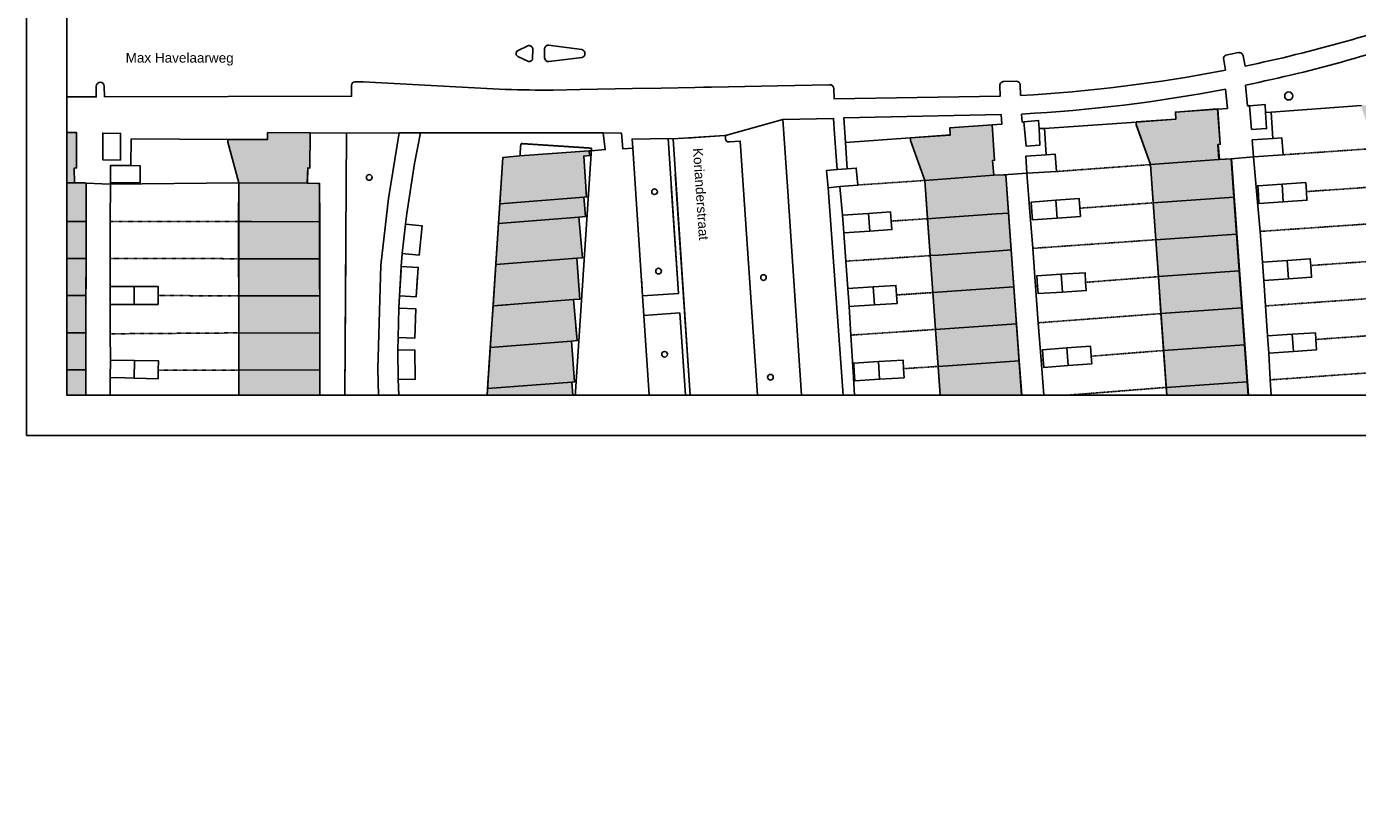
# Model space of a CAD drawing. Header units: millimetres. Extents: x -297000 to 504135, y -166520 to 252050.
# Tile 276 of 416: x -297000 to -131757, y -4640 to 92830. Entities that reach past the tile are written whole.
import ezdxf
from ezdxf.xclip import XClip

# ---------------------------------------------------------------- set-up
doc = ezdxf.new("R2010")
doc.units = ezdxf.units.MM
doc.header["$MEASUREMENT"] = 0
doc.header["$XCLIPFRAME"] = 0
doc.linetypes.add('dSV_DASHDOT', pattern=[2.54, 1.27, -0.635, 0, -0.635])
doc.linetypes.add('dSV_DASHED02', pattern=[0.9525, 0.635, -0.3175])
doc.layers.get('Defpoints').update_dxf_attribs({"color": 6})
for name, color, linetype in [('0-SOLID1', 253, 'Continuous'), ('MB_bebouwing', 7, 'Continuous'), ('MB_begroeid', 8, 'Continuous'), ('MB_boom', 8, 'Continuous'), ('MB_gebr_scheiding_verh', 8, 'Continuous'), ('MB_haag', 8, 'Continuous'), ('MB_inrit', 8, 'Continuous'), ('MB_meubilair', 9, 'Continuous'), ('MB_straatnaam', 8, 'Continuous'), ('MB_talud', 9, 'Continuous'), ('MB_tuinscheiding', 9, 'dSV_DASHDOT'), ('MB_uitbouw_zwevend', 9, 'dSV_DASHED02'), ('MB_verhard', 8, 'Continuous'), ('MB_woningscheiding', 9, 'Continuous')]:
    doc.layers.add(name, color=color, linetype=linetype)
doc.layers.add('000_FRAME_N', color=30, linetype='Continuous', plot=False)
doc.layers.add('070_DRAID_N', color=30, linetype='Continuous', plot=False)
doc.styles.add('DSV_ARIAL', font='ARIAL.TTF')

# ---------------------------------------------------------------- blocks, each defined once
blk = doc.blocks.new('Boom')
at = {"color": 1, "linetype": 'ByBlock', "lineweight": -2}
blk.add_circle((0, 0), 0.35, dxfattribs=at)
blk = doc.blocks.new('Nutskast')
at = {"color": 0, "linetype": 'ByBlock', "lineweight": -2}
blk.add_circle((0, 0), 0.5, dxfattribs=at)
blk = doc.blocks.new('1006_X-00.01')
at = {"layer": '0-SOLID1'}
h = blk.add_hatch(color=252, dxfattribs=at)
h.paths.add_polyline_path([(-112231.17387, 207132.4656), (-114883.50889, 244147.46822), (-116633.60522, 249119.48348), (-116636.94147, 249445.49862), (-111707.99086, 249797.65113), (-111769.81045, 250662.91747), (-106530.56174, 251050.60779), (-106205.73527, 246660.90132), (-106467.61011, 246621.98386), (-106305.53222, 244785.83823), (-104813.34772, 244847.36391), (-102157.91998, 207841.87103)])
h.paths.add_polyline_path([(-140223.42055, 205141.04831), (-142875.75557, 242156.05093), (-144625.8519, 247128.0662), (-144629.18815, 247454.08133), (-139700.23754, 247806.23385), (-139762.05713, 248671.50019), (-134522.80842, 249059.1905), (-134197.98195, 244669.48403), (-134459.85678, 244630.56657), (-134297.7789, 242794.42095), (-132805.5944, 242855.94663), (-130150.16666, 205850.45374)])
h.paths.add_polyline_path([(-168203.69153, 203112.08661), (-170856.02655, 240127.08923), (-172606.12288, 245099.1045), (-172609.45913, 245425.11963), (-167680.50853, 245777.27215), (-167742.32812, 246642.53849), (-162503.07941, 247030.2288), (-162178.25293, 242640.52233), (-162440.12777, 242601.60487), (-162278.04989, 240765.45925), (-160785.86538, 240826.98493), (-158130.43764, 203821.49204)])
h.paths.add_polyline_path([(-196222.58863, 201132.49112), (-198874.92365, 238147.49374), (-200625.01998, 243119.50901), (-200628.35623, 243445.52415), (-195699.40563, 243797.67666), (-195761.22522, 244662.943), (-190521.97651, 245050.63332), (-190197.15003, 240660.92685), (-190459.02487, 240622.00939), (-190296.94699, 238785.86376), (-188804.76248, 238847.38944), (-186149.33474, 201841.89656)])
h.paths.add_polyline_path([(-284062.0298, 237847.77568), (-285401.55054, 242892.36974), (-285409.44818, 243236.69317), (-280487.73142, 243218.66053), (-280485.06909, 244091.93412), (-275198.31919, 244074.99445), (-275212.369, 239690.14933), (-275491.32999, 239695.69605), (-275540.63872, 237822.4609), (-274010.01557, 237786.99031), (-273968.54027, 200601.07389), (-284047.12051, 200618.97282)])
h.paths.add_polyline_path([(-314381.17831, 243245.25418), (-309456.94106, 243228.50494), (-309461.14462, 244104.76479), (-304185.30858, 244095.65024), (-304197.72203, 239702.08916), (-304475.61626, 239691.51565), (-304437.21948, 237859.84027), (-302987.06458, 237830.93082), (-303078.49401, 200656.69054), (-313157.07425, 200674.58946), (-313053.28216, 237844.80921), (-314381.48384, 242898.34078)])
h.paths.add_polyline_path([(-342159.55975, 200737.31787), (-342168.01393, 237905.13441), (-343490.37082, 242937.83719), (-343506.20868, 243286.84602), (-338575.76283, 243285.95406), (-338541.3089, 244151.74498), (-333281.94869, 244146.93707), (-333300.25325, 239780.52918), (-333589.57063, 239771.63065), (-333531.84185, 237894.6976), (-332093.69402, 237864.43528), (-332080.97951, 200719.41894)])
edge = h.paths.add_edge_path()
edge.add_arc((-240464.51251, 194956.85175), 6107.83566, 9.235008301, 88.7032174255, ccw=False)
edge.add_line((-234435.84422, 195937.06353), (-236540.64177, 195366.02215))
edge.add_line((-236540.64177, 195366.02215), (-234014.12736, 160547.62377))
edge.add_line((-234014.12736, 160547.62377), (-244431.68975, 159785.09902))
edge.add_line((-244431.68975, 159785.09902), (-247040.463, 194997.24158))
edge.add_line((-247040.463, 194997.24158), (-254586.45022, 194473.3171))
edge.add_line((-254586.45022, 194473.3171), (-255045.45375, 200223.72547))
edge.add_line((-255045.45375, 200223.72547), (-253961.62168, 200310.23806))
edge.add_line((-253961.62168, 200310.23806), (-251260.46129, 241004.95819))
edge.add_line((-251260.46129, 241004.95819), (-249136.36264, 241185.9054))
edge.add_line((-249136.36264, 241185.9054), (-240547.0206, 241826.88854))
edge.add_line((-240547.0206, 241826.88854), (-240511.40055, 241238.00127))
edge.add_line((-240511.40055, 241238.00127), (-241213.27663, 241171.82755))
edge.add_line((-241213.27663, 241171.82755), (-240855.845, 236108.02427))
edge.add_line((-240855.845, 236108.02427), (-241194.36996, 236085.62223))
edge.add_line((-241194.36996, 236085.62223), (-241015.83045, 233685.74793))
edge.add_line((-241015.83045, 233685.74793), (-241813.73993, 233605.589))
edge.add_line((-241813.73993, 233605.589), (-241354.76254, 228537.15337))
edge.add_line((-241354.76254, 228537.15337), (-242062.74637, 228484.53307))
edge.add_line((-242062.74637, 228484.53307), (-241695.07067, 223403.72806))
edge.add_line((-241695.07067, 223403.72806), (-242508.95322, 223345.58868))
edge.add_line((-242508.95322, 223345.58868), (-242025.2042, 218262.7876))
edge.add_line((-242025.2042, 218262.7876), (-242740.41708, 218204.10587))
edge.add_line((-242740.41708, 218204.10587), (-242354.05433, 213119.32664))
edge.add_line((-242354.05433, 213119.32664), (-242713.39424, 213091.2965))
edge.add_line((-242713.39424, 213091.2965), (-242527.04413, 210702.33108))
edge.add_line((-242527.04413, 210702.33108), (-243248.05548, 210658.15376))
edge.add_line((-243248.05548, 210658.15376), (-242871.70523, 205558.75434))
edge.add_line((-242871.70523, 205558.75434), (-243647.47936, 205478.75751))
edge.add_line((-243647.47936, 205478.75751), (-243313.36115, 200834.74523))
edge.add_line((-243313.36115, 200834.74523), (-240326.28514, 201063.12328))
edge.add_line((-240326.28514, 201063.12328), (-241641.70195, 200962.63914))
blk.add_hatch(color=252, dxfattribs=at).paths.add_polyline_path([(-253961.62168, 200310.23806), (-255045.45375, 200223.72547), (-254586.45022, 194473.3171), (-247040.463, 194997.24158), (-244431.68975, 159785.09902), (-234014.12736, 160547.62377), (-236540.64177, 195366.02215), (-234435.84422, 195937.06353, 0.3613446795), (-240326.28486, 201063.12309), (-243313.36115, 200834.74523), (-243647.47936, 205478.75751), (-242871.70523, 205558.75434), (-243248.05548, 210658.15376), (-242527.04413, 210702.33108), (-242713.39424, 213091.2965), (-242354.05433, 213119.32664), (-242740.41708, 218204.10587), (-242025.2042, 218262.7876), (-242508.95322, 223345.58868), (-241695.07067, 223403.72806), (-242062.74637, 228484.53307), (-241354.76254, 228537.15337), (-241813.73993, 233605.589), (-241015.83045, 233685.74793), (-241194.36996, 236085.62223), (-240855.845, 236108.02427), (-241213.27663, 241171.82755), (-240511.40055, 241238.00127), (-240547.0206, 241826.88854), (-249136.36264, 241185.9054), (-251260.46129, 241004.95819)])
at = {"layer": '070_DRAID_N'}
blk.add_lwpolyline([(-240326.2849, 201063.12309, -0.3613446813), (-234435.84422, 195937.06353), (-234435.84422, 195937.06353), (-234435.84422, 195937.06353), (-236540.64177, 195366.02215), (-234014.12736, 160547.62377), (-244431.68975, 159785.09902), (-247040.463, 194997.24158), (-254586.45022, 194473.3171), (-255045.45375, 200223.72547), (-253961.62168, 200310.23806), (-251260.46129, 241004.95819), (-249136.36264, 241185.9054), (-240547.0206, 241826.88854), (-240511.40055, 241238.00127), (-241213.27663, 241171.82755), (-240855.845, 236108.02427), (-241194.36996, 236085.62223), (-241015.83045, 233685.74793), (-241813.73993, 233605.589), (-241354.76254, 228537.15337), (-242062.74637, 228484.53307), (-241695.07067, 223403.72806), (-242508.95322, 223345.58868), (-242025.2042, 218262.7876), (-242740.41708, 218204.10587), (-242354.05433, 213119.32664), (-242713.39424, 213091.2965), (-242527.04413, 210702.33108), (-243248.05548, 210658.15376), (-242871.70523, 205558.75434), (-243647.47936, 205478.75751), (-243313.36115, 200834.74523), (-240326.28514, 201063.12328), (-241641.70195, 200962.63914)], format="xyb", dxfattribs=at)
at = {"layer": 'Defpoints'}
for points in [[(-168203.69153, 203112.08661), (-170856.02655, 240127.08923), (-172606.12288, 245099.1045), (-172609.45913, 245425.11963), (-167680.50853, 245777.27215), (-167742.32812, 246642.53849), (-162503.07941, 247030.2288), (-162178.25293, 242640.52233), (-162440.12777, 242601.60487), (-162278.04989, 240765.45925), (-160785.86538, 240826.98493), (-158130.43764, 203821.49204), (-168203.69153, 203112.08661)], [(-196222.58863, 201132.49112), (-198874.92365, 238147.49374), (-200625.01998, 243119.50901), (-200628.35623, 243445.52415), (-195699.40563, 243797.67666), (-195761.22522, 244662.943), (-190521.97651, 245050.63332), (-190197.15003, 240660.92685), (-190459.02487, 240622.00939), (-190296.94699, 238785.86376), (-188804.76248, 238847.38944), (-186149.33474, 201841.89656), (-196222.58863, 201132.49112)], [(-314381.17831, 243245.25418), (-309456.94106, 243228.50494), (-309461.14462, 244104.76479), (-304185.30858, 244095.65024), (-304197.72203, 239702.08916), (-304475.61626, 239691.51565), (-304437.21948, 237859.84027), (-302987.06458, 237830.93082), (-303078.49401, 200656.69054), (-313157.07425, 200674.58946), (-313053.28216, 237844.80921), (-314381.48384, 242898.34078), (-314381.17831, 243245.25418)], [(-284062.0298, 237847.77568), (-285401.55054, 242892.36974), (-285409.44818, 243236.69317), (-280487.73142, 243218.66053), (-280485.06909, 244091.93412), (-275198.31919, 244074.99445), (-275212.369, 239690.14933), (-275491.32999, 239695.69605), (-275540.63872, 237822.4609), (-274010.01557, 237786.99031), (-273968.54027, 200601.07389), (-284047.12051, 200618.97282), (-284062.0298, 237847.77568)]]:
    blk.add_lwpolyline(points, dxfattribs=at)
blk.add_lwpolyline([(-240326.2849, 201063.12309, -0.3613446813), (-234435.84422, 195937.06353), (-234435.84422, 195937.06353), (-234435.84422, 195937.06353), (-236540.64177, 195366.02215), (-234014.12736, 160547.62377), (-244431.68975, 159785.09902), (-247040.463, 194997.24158), (-254586.45022, 194473.3171), (-255045.45375, 200223.72547), (-253961.62168, 200310.23806), (-251260.46129, 241004.95819), (-249136.36264, 241185.9054), (-240547.0206, 241826.88854), (-240511.40055, 241238.00127), (-241213.27663, 241171.82755), (-240855.845, 236108.02427), (-241194.36996, 236085.62223), (-241015.83045, 233685.74793), (-241813.73993, 233605.589), (-241354.76254, 228537.15337), (-242062.74637, 228484.53307), (-241695.07067, 223403.72806), (-242508.95322, 223345.58868), (-242025.2042, 218262.7876), (-242740.41708, 218204.10587), (-242354.05433, 213119.32664), (-242713.39424, 213091.2965), (-242527.04413, 210702.33108), (-243248.05548, 210658.15376), (-242871.70523, 205558.75434), (-243647.47936, 205478.75751), (-243313.36115, 200834.74523), (-240326.28512, 201063.12307)], format="xyb", dxfattribs=at)
at = {"layer": 'MB_bebouwing', "flags": 128}
for points in [[(-162496.51685, 247019.64474), (-167742.32812, 246642.53849), (-167706.05441, 245748.48803), (-172635.85482, 245402.15732)], [(-162347.36339, 240730.16565), (-162477.66396, 242631.68866), (-162187.14412, 242645.517), (-162496.51685, 247019.64474)], [(-200628.35623, 243445.52415), (-195698.15393, 243780.15707), (-195761.22522, 244662.943), (-190521.09663, 245038.7427)], [(-190297.89796, 238786.17304), (-190459.02487, 240622.00939), (-190197.15003, 240660.92685), (-190521.09663, 245038.7427)], [(-172635.85482, 245402.15732), (-172623.3181, 245072.09849), (-170851.84391, 240117.31654)], [(-314381.17831, 243245.25418), (-309456.94106, 243228.50494), (-309461.14462, 244104.76479), (-304185.30858, 244095.65024), (-304197.72203, 239702.08916), (-304475.61626, 239691.51565), (-304437.21948, 237859.84027)], [(-285409.44818, 243236.69317), (-280487.73142, 243218.66053), (-280472.93866, 244091.89714), (-275198.31655, 244075.8165)], [(-285409.44818, 243236.69317), (-285401.55054, 242892.36974), (-284062.0298, 237847.77568)], [(-275198.31655, 244075.8165), (-275212.369, 239690.14933), (-275491.32999, 239695.69605), (-275506.69871, 237821.5675)], [(-200628.35623, 243445.52415), (-200625.01998, 243119.50901), (-198874.92365, 238147.49374)], [(-158056.01667, 241072.76941), (-158206.2466, 243191.08454), (-155643.41516, 243356.58682)], [(-155643.41516, 243356.58682), (-154524.15278, 243428.9796), (-154386.09202, 241331.44695)], [(-251641.85403, 235263.42594), (-251260.46129, 241004.95819), (-249136.36264, 241185.9054), (-240547.0206, 241826.88854)], [(-241194.36996, 236085.62223), (-240855.845, 236108.02427), (-241213.27663, 241171.82755), (-240511.40055, 241238.00127), (-240547.0206, 241826.88854)], [(-186187.71733, 239037.32271), (-186331.22097, 241143.98636), (-183808.3999, 241331.96464)], [(-183808.3999, 241331.96464), (-182662.79636, 241391.58464), (-182522.88819, 239257.69835)], [(-158056.01667, 241072.76941), (-154386.09202, 241331.44695)], [(-304196.61029, 240095.57389), (-304197.72203, 239702.08916), (-304475.61626, 239691.51565), (-304437.21948, 237859.84027)], [(-299971.68546, 237865.03066), (-299993.35541, 240003.5777), (-297469.64761, 239984.1115)], [(-297469.64761, 239984.1115), (-296307.36805, 239968.90563), (-296310.18362, 237848.83722), (-299971.68546, 237865.03066)], [(-208525.06822, 239599.18305), (-207385.02336, 239683.74501), (-207193.80071, 237581.5419)], [(-170851.84391, 240117.31654), (-170513.49002, 235369.92603)], [(-162347.36339, 240730.16565), (-160816.62897, 240839.09285)], [(-160816.62897, 240839.09285), (-160481.3678, 236082.1926)], [(-299971.68546, 237865.03066), (-299980.3934, 238724.39259)], [(-210868.21055, 237244.40493), (-211059.09255, 239386.4563), (-209768.37552, 239494.57446)], [(-209768.37552, 239494.57446), (-208525.06822, 239599.18305)], [(-198874.92365, 238147.49374), (-198536.56976, 233400.10324)], [(-190296.94699, 238785.86376), (-189077.85552, 238828.94519)], [(-189077.85552, 238828.94519), (-188804.76248, 238847.38944), (-188466.40859, 234099.99893)], [(-186187.71733, 239037.32271), (-182522.88819, 239257.69835)], [(-304437.21948, 237859.84027), (-303173.96639, 237831.77572), (-302987.06458, 237830.93082)], [(-302987.06458, 237830.93082), (-303002.73734, 233061.97346)], [(-297301.64933, 237853.2221), (-299971.68546, 237865.03066)], [(-284062.0298, 237847.77568), (-284068.31684, 233049.47708)], [(-275506.69871, 237821.5675), (-274219.05273, 237787.6731), (-274010.01557, 237786.99031), (-274003.57614, 233021.35724)], [(-210868.21055, 237244.40493), (-209414.81427, 237377.43218)], [(-209414.81427, 237377.43218), (-207193.80071, 237581.5419)], [(-154500.16628, 237692.31353), (-157519.09604, 237495.32602), (-157445.28092, 236354.56998)], [(-157445.28092, 236354.56998), (-157376.3977, 235282.71733), (-154354.66133, 235485.10141)], [(-154500.16628, 237692.31353), (-151567.21111, 237883.61163), (-151492.60711, 236764.68167)], [(-151492.60711, 236764.68167), (-151421.42005, 235680.51268), (-154354.66133, 235485.10141)], [(-251641.85403, 235263.42594), (-251804.53029, 232819.94207)], [(-241813.73993, 233605.589), (-241015.83045, 233685.74793), (-241194.36996, 236085.62223)], [(-185570.21718, 234259.08794), (-185655.59788, 235467.75006), (-182586.23514, 235687.24345)], [(-182586.23514, 235687.24345), (-179691.34207, 235894.07462), (-179607.64668, 234699.63078)], [(-179607.64668, 234699.63078), (-179536.04128, 233687.88296), (-182422.39874, 233481.43053)], [(-170513.49002, 235369.92603), (-170185.80377, 230783.73788)], [(-160481.3678, 236082.1926), (-160153.68155, 231496.00445)], [(-303002.73734, 233061.97346), (-303010.05827, 228448.03301)], [(-284067.66191, 233549.31731), (-284068.31684, 233049.47708)], [(-284068.31684, 233049.47708), (-284067.36512, 228428.64002)], [(-274003.57614, 233021.35724), (-274001.38733, 228404.32408)], [(-242062.74637, 228484.53307), (-241354.76254, 228537.15337), (-241813.73993, 233605.589)], [(-209089.39676, 233835.12326), (-205840.45388, 234060.3591)], [(-209089.39676, 233835.12326), (-209014.52159, 232765.52815), (-208934.09596, 231628.9316)], [(-205840.45388, 234060.3591), (-203118.72393, 234248.84536), (-203035.35275, 233098.67222)], [(-203035.35275, 233098.67222), (-202960.33041, 232052.16343), (-205703.84013, 231858.14165)], [(-198536.56976, 233400.10324), (-198208.88351, 228813.91509)], [(-188466.40859, 234099.99893), (-188138.72234, 229513.81079)], [(-185570.21718, 234259.08794), (-185500.29709, 233261.5584), (-182422.39874, 233481.43053)], [(-263360.04135, 232722.98309), (-261271.58964, 232503.31415), (-261655.35495, 228856.19719), (-263743.80666, 229075.86613)], [(-263360.04135, 232722.98309), (-263743.80666, 229075.86613)], [(-251804.53029, 232819.94207), (-252144.24303, 227691.5809)], [(-208934.09596, 231628.9316), (-205703.84013, 231858.14165)], [(-160153.68155, 231496.00445), (-159825.9953, 226909.81631)], [(-274002.27459, 230275.89205), (-274001.38733, 228404.32408)], [(-170185.80377, 230783.73788), (-169867.62726, 226200.64245)], [(-303010.05827, 228448.03301), (-303023.79622, 223846.69503)], [(-284067.36512, 228428.64002), (-284065.17631, 223811.60686)], [(-274001.38733, 228404.32408), (-273996.10581, 223796.80066)], [(-242508.95322, 223345.58868), (-241695.07067, 223403.72806), (-242062.74637, 228484.53307)], [(-198208.88351, 228813.91509), (-197881.19726, 224227.72694)], [(-188138.72234, 229513.81079), (-187801.52636, 224924.52992)], [(-156934.16133, 228009.35999), (-153858.714, 228218.46214)], [(-153858.714, 228218.46214), (-150998.20315, 228413.34078), (-150940.92212, 227587.11872)], [(-263873.15028, 227478.55832), (-261777.0975, 227343.69636), (-262013.21388, 223701.13928), (-264108.00641, 223836.64294)], [(-263873.15028, 227478.55832), (-264108.00641, 223836.64294)], [(-263904.53058, 226991.94388), (-264108.00641, 223836.64294)], [(-252144.24303, 227691.5809), (-252484.57432, 222561.31779)], [(-181915.55443, 226497.27004), (-184943.39854, 226308.43939), (-184866.35324, 225028.8793)], [(-181915.55443, 226497.27004), (-178975.58685, 226681.02982), (-178897.64362, 225494.766)], [(-159825.9953, 226909.81631), (-159498.30905, 222323.62816)], [(-156934.16133, 228009.35999), (-156775.07308, 225717.81228)], [(-150940.92212, 227587.11872), (-150839.11489, 226121.79306), (-153699.62574, 225926.91443)], [(-300034.00375, 224956.44319), (-300039.90531, 222739.58389)], [(-300034.00375, 224956.44319), (-297048.75474, 224959.33122)], [(-297048.75474, 224959.33122), (-294069.83011, 224962.17294), (-294068.04918, 223855.35912)], [(-261843.35045, 226321.61507), (-262013.21388, 223701.13928), (-264108.00641, 223836.64294)], [(-208434.48742, 224725.99082), (-205264.46041, 224931.67455)], [(-205264.46041, 224931.67455), (-202450.98055, 225114.50801), (-202372.68173, 223922.87078)], [(-187801.52636, 224924.52992), (-187473.8401, 220338.34177)], [(-184866.35324, 225028.8793), (-184810.20994, 224098.92342), (-181750.14851, 224293.04979)], [(-178897.64362, 225494.766), (-178829.79579, 224477.93088), (-181750.14851, 224293.04979)], [(-169867.62726, 226200.64245), (-169539.94101, 221614.4543)], [(-156775.07308, 225717.81228), (-153699.62574, 225926.91443)], [(-303023.79622, 223846.69503), (-303031.11714, 219232.75459)], [(-294068.04918, 223855.35912), (-294066.22194, 222742.22092), (-297054.0146, 222741.21168)], [(-284065.17631, 223811.60686), (-284056.80206, 219213.59318)], [(-273996.10581, 223796.80066), (-273990.82428, 219189.27723)], [(-252438.03569, 223262.85599), (-252484.57432, 222561.31779)], [(-242740.41708, 218204.10587), (-242025.2042, 218262.7876), (-242508.95322, 223345.58868)], [(-208434.48742, 224725.99082), (-208278.95504, 222488.17723)], [(-202372.68173, 223922.87078), (-202304.95791, 222879.78714), (-205130.75412, 222694.64982)], [(-197881.19726, 224227.72694), (-197553.51101, 219641.53879)], [(-300039.90531, 222739.58389), (-297054.0146, 222741.21168)], [(-264175.88412, 222266.66536), (-262076.6064, 222209.62113), (-262176.10678, 218566.79961), (-264275.3845, 218623.84383)], [(-264175.88412, 222266.66536), (-264275.3845, 218623.84383)], [(-252484.57432, 222561.31779), (-252826.33617, 217410.48884)], [(-208278.95504, 222488.17723), (-205130.75412, 222694.64982)], [(-169539.94101, 221614.4543), (-169212.25476, 217028.26616)], [(-159498.30905, 222323.62816), (-159180.13253, 217740.53273)], [(-242740.41708, 218204.10587), (-242025.2042, 218262.7876), (-242183.68648, 219927.9773)], [(-187473.8401, 220338.34177), (-187143.06113, 215761.66336)], [(-303031.11714, 219232.75459), (-303041.76237, 214640.92633)], [(-284056.80206, 219213.59318), (-284051.52054, 214606.06975)], [(-273990.82428, 219189.27723), (-273985.54275, 214581.75381)], [(-242714.80727, 213109.41126), (-242354.05433, 213119.32664), (-242740.41708, 218204.10587)], [(-197553.51101, 219641.53879), (-197216.31502, 215052.25793)], [(-156310.41076, 218836.75212), (-153234.96343, 219045.85427)], [(-156310.41076, 218836.75212), (-156161.99014, 216706.40677)], [(-153234.96343, 219045.85427), (-150374.45258, 219240.7329), (-150319.5994, 218400.57867)], [(-150319.5994, 218400.57867), (-150235.5417, 217113.48027), (-153086.87524, 216917.72014)], [(-264297.15903, 217063.0585), (-262197.57876, 217094.2464), (-262144.34291, 213452.22719), (-264243.61391, 213421.99026)], [(-264297.15903, 217063.0585), (-264243.61391, 213421.99026)], [(-252826.33617, 217410.48884), (-253166.4045, 212287.50109)], [(-181241.74962, 217355.70365), (-184272.09929, 217120.36792), (-184174.55763, 215848.86384)], [(-181241.74962, 217355.70365), (-178295.4726, 217584.73142), (-178198.92823, 216319.861)], [(-169212.25476, 217028.26616), (-168894.07824, 212445.17073)], [(-159180.13253, 217740.53273), (-158852.44628, 213154.34458)], [(-156161.99014, 216706.40677), (-153086.87524, 216917.72014)], [(-299998.69894, 215817.47424), (-300030.26858, 213651.02476)], [(-299998.69894, 215817.47424), (-297013.17204, 215782.41595)], [(-297013.17204, 215782.41595), (-294027.64513, 215747.35767), (-294042.23245, 214586.98006)], [(-204633.31197, 215655.7116), (-207699.48114, 215475.13866), (-207631.27101, 214365.64897)], [(-204633.31197, 215655.7116), (-201567.14279, 215836.28454), (-201501.77736, 214769.78215)], [(-197216.31502, 215052.25793), (-196888.62877, 210466.06978)], [(-187143.06113, 215761.66336), (-186815.37488, 211175.47522)], [(-184174.55763, 215848.86384), (-184104.19603, 214920.59327), (-181082.38197, 215155.55025)], [(-178198.92823, 216319.861), (-178127.56935, 215384.95677), (-181082.38197, 215155.55025)], [(-303041.76237, 214640.92633), (-303058.59304, 210030.07861)], [(-300030.26858, 213651.02476), (-299360.02264, 213674.90742), (-297044.38608, 213610.59306)], [(-294042.23245, 214586.98006), (-294055.65888, 213527.17407), (-297044.38608, 213610.59306)], [(-284051.52054, 214606.06975), (-284055.74875, 210001.63905)], [(-273985.54275, 214581.75381), (-273980.26123, 209974.23039)], [(-207631.27101, 214365.64897), (-207563.19982, 213275.13243), (-204497.03064, 213455.70537)], [(-201501.77736, 214769.78215), (-201431.81244, 213636.58759), (-204497.03064, 213455.70537)], [(-253166.4045, 212287.50109), (-253327.34092, 209865.53402)], [(-243248.05548, 210658.15376), (-242527.04413, 210702.33108), (-242714.80727, 213109.41126)], [(-168894.07824, 212445.17073), (-168566.39199, 207858.98258)], [(-158852.44628, 213154.34458), (-158524.76003, 208568.15644)]]:
    blk.add_lwpolyline(points, dxfattribs=at)
at = {"layer": 'MB_begroeid'}
for points in [[(-159030.557, 249997.72522), (-158790.99456, 247426.58154), (-158537.28479, 247414.52516)], [(-161521.82188, 249473.50267), (-161297.62741, 247100.8428), (-162496.51685, 247019.64474)], [(-186552.68727, 245432.74162), (-186772.19336, 245394.76692), (-186856.97345, 246391.87139)]]:
    blk.add_lwpolyline(points, dxfattribs=at)
at = {"layer": 'MB_begroeid', "flags": 128}
for points in [[(-208724.83619, 242868.23533), (-208904.76743, 245933.14426), (-189376.22893, 246321.5591), (-189320.06545, 245129.75976), (-190521.09663, 245038.7427)], [(-162496.51685, 247019.64474), (-167742.32812, 246642.53849), (-167706.05441, 245748.48803), (-172635.85482, 245402.15732)], [(-156571.56247, 246594.3735), (-156436.12156, 244595.48737), (-158293.20355, 244485.43514), (-158537.28479, 247414.52516)], [(-156571.56247, 246594.3735), (-155868.55015, 246634.94041)], [(-155868.55015, 246634.94041), (-144628.76309, 247439.22134)], [(-216496.72261, 245727.01679), (-210190.93801, 245851.93947), (-210063.66069, 243931.42015), (-209877.4947, 241137.88758), (-209768.37552, 239494.57446)], [(-216496.72261, 245727.01679), (-215918.33863, 237394.63262), (-213419.43234, 199998.39041), (-208230.63318, 200387.72859), (-210868.21055, 237244.40493)], [(-200628.35623, 243445.52415), (-195698.15393, 243780.15707), (-195761.22522, 244662.943), (-190521.09663, 245038.7427)], [(-184661.76766, 244592.75173), (-184573.7447, 242548.29656), (-186282.72953, 242424.78204), (-186552.68727, 245432.74162)], [(-184661.76766, 244592.75173), (-184019.13133, 244586.70599)], [(-184019.13133, 244586.70599), (-172635.85482, 245402.15732)], [(-298737.78705, 240679.39874), (-300938.09284, 240713.56656), (-300949.09515, 244029.53926), (-298728.22353, 243993.94088), (-298737.78705, 240679.39874)], [(-264124.31042, 244069.63479), (-265455.09236, 235916.48936), (-266421.51243, 227625.91964), (-266766.78086, 214749.41353), (-266656.91315, 209635.72933), (-265339.09449, 196586.40448), (-270960.20493, 196587.93067), (-270658.11205, 244032.53711)], [(-270658.11205, 244032.53711), (-264124.31042, 244069.63479)], [(-230739.2811, 243339.80322), (-235216.76093, 243281.71389), (-235140.18551, 242152.67882)], [(-233905.42577, 223820.01921), (-229446.80032, 224120.83989), (-230739.2811, 243339.80322)], [(-208724.83619, 242868.23533), (-200628.35623, 243445.52415)], [(-235140.18551, 242152.67882), (-233905.42577, 223820.01921)], [(-210868.21055, 237244.40493), (-211059.09255, 239386.4563), (-209768.37552, 239494.57446)], [(-233905.42577, 223820.01921), (-229446.80032, 224120.83989), (-230342.76913, 237443.73951)], [(-266400.78129, 227803.76462), (-266421.51243, 227625.91964), (-266766.78086, 214749.41353), (-266656.91315, 209635.72933), (-265339.09449, 196586.40448), (-270960.20493, 196587.93067), (-270752.43398, 229218.99181)], [(-234054.34762, 226031.08389), (-233905.42577, 223820.01921)], [(-232441.32748, 201332.74616), (-227910.65962, 201641.68411), (-229287.64408, 221690.46496), (-233759.53685, 221387.6497)], [(-233759.53685, 221387.6497), (-232441.32748, 201332.74616)]]:
    blk.add_lwpolyline(points, dxfattribs=at)
at = {"layer": 'MB_begroeid'}
for centre, radius, start, end in [((-194855.74613, 425710.6124), 179327.80849, 281.5237941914, 289.8779420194), ((-197616.38258, 440533.99472), 194440.03943, 273.1721026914, 280.6980617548)]:
    blk.add_arc(centre, radius, start, end, dxfattribs=at)
at = {"layer": 'MB_gebr_scheiding_verh'}
for points in [[(-248074.34917, 254905.05411), (-249461.08242, 254262.426)], [(-241442.40974, 254409.69619), (-245608.07031, 254954.73931)], [(-249421.04142, 253544.86296), (-248072.36206, 252906.45559)], [(-247566.19829, 253269.72304), (-247542.81241, 254437.75476)], [(-246075.36966, 254423.20255), (-246071.06002, 253359.73162)], [(-245567.81268, 252912.14798), (-241422.39671, 253404.21149)], [(-161545.73144, 251831.50125), (-161778.51007, 253346.78179)], [(-161499.57597, 253690.35969), (-159935.03679, 254019.63488)], [(-159335.91815, 253608.17181), (-159067.11533, 252355.63117)], [(-312331.27352, 249930.00514), (-312369.29753, 248558.52631), (-301746.72748, 248531.9618), (-301740.52711, 249844.38762)], [(-300750.73758, 249848.4739), (-300741.24279, 248551.97482), (-270041.37762, 248599.71027), (-270061.77313, 249959.69299)], [(-269632.84665, 250376.47121), (-268596.64468, 250390.7007), (-257112.78982, 249779.08195), (-250918.15112, 249449.07542)], [(-245014.74044, 249374.66864), (-241671.6295, 249436.78373), (-235154.88265, 249557.24288)], [(-217150.97755, 249910.45826), (-210682.06549, 250042.26784)], [(-210159.92268, 249562.25025), (-210130.83618, 248267.79207), (-189507.30567, 248631.33742), (-189544.75745, 249945.34099)], [(-189042.0405, 250433.81275), (-187536.18677, 250485.63522)], [(-187009.89942, 250044.2288), (-186971.62068, 248703.66745)], [(-230133.69464, 243297.43522), (-230131.53796, 243262.03255), (-224583.28345, 160109.44678)], [(-223630.67528, 243737.82492), (-223621.50245, 243348.92151)], [(-223133.5551, 242960.99448), (-221791.10674, 243043.87635), (-219023.35056, 202445.4974), (-220311.46941, 202371.23554)], [(-229845.3697, 238973.18267), (-224583.28345, 160109.44678)]]:
    blk.add_lwpolyline(points, dxfattribs=at)
at = {"layer": 'MB_gebr_scheiding_verh', "flags": 128}
for points in [[(-223630.67528, 243737.82492), (-216496.72261, 245727.01679)], [(-275198.31655, 244075.8165), (-270658.11205, 244032.53711)], [(-264124.31042, 244069.63479), (-261490.08797, 244073.11448)], [(-238812.87643, 244042.17384), (-236543.75989, 244025.58671), (-236352.27279, 242059.9996), (-235140.18551, 242152.67882)], [(-230739.2811, 243339.80322), (-230133.69464, 243297.43522)], [(-160816.62897, 240839.09285), (-158056.01667, 241072.76941)], [(-189077.85552, 238828.94519), (-186187.71733, 239037.32271)], [(-302987.06458, 237830.93082), (-300060.87828, 237694.24237), (-299973.88324, 237690.13592)], [(-233905.42577, 223820.01921), (-233759.53685, 221387.6497)]]:
    blk.add_lwpolyline(points, dxfattribs=at)
at = {"layer": 'MB_gebr_scheiding_verh'}
for centre, radius, start, end in [((-195715.13013, 428608.19572), 180022.34166, 281.7460827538, 289.9024731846), ((-248025.08805, 254425.13496), 482.44072, 1.4989286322, 95.8605787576), ((-245593.62072, 254470.85502), 484.09999, 91.7104395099, 185.6490678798), ((-249177.73646, 253918.3384), 445.73671, 129.4704456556, 236.9172950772), ((-248004.35467, 253345.96544), 444.74027, 261.2041163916, 350.1289531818), ((-245585.58969, 253398.86878), 487.04534, 184.6090468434, 272.0917436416), ((-241593.44452, 253903.74849), 528.01001, 288.9018538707, 73.3786594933), ((-161390.35619, 253316.67406), 389.3198, 106.2924368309, 175.5646486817), ((-159838.27143, 253518.62134), 510.27257, 10.1074855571, 100.9314639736), ((-197873.36057, 442229.30309), 193832.45234, 273.2241941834, 280.8021213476), ((-301246.00645, 249840.49068), 494.53601, 89.8216393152, 179.5485047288), ((-301247.42926, 249838.23595), 496.79718, 1.1808293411, 89.658356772), ((-269621.70047, 249935.89661), 440.71557, 91.4492286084, 176.9048159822), ((-210682.56424, 249517.7341), 524.53397, 4.8684341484, 89.9455203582), ((-189060.00765, 249949.37922), 484.76661, 87.8759303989, 180.4772941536), ((-187517.44276, 249973.53514), 512.443, 7.9294817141, 92.096219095), ((-246058.95669, 400751.46206), 151380.39495, 268.1605335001, 270.3952272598), ((-223236.6317, 243332.18296), 385.23457, 177.509698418, 285.5196234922)]:
    blk.add_arc(centre, radius, start, end, dxfattribs=at)
at = {"layer": 'MB_haag', "flags": 128}
for points in [[(-284062.0298, 237847.77568), (-300060.87828, 237694.24237)], [(-296905.90333, 237724.51916), (-300060.87828, 237694.24237)]]:
    blk.add_lwpolyline(points, dxfattribs=at)
at = {"layer": 'MB_inrit', "flags": 128}
for points in [[(-235154.88265, 249557.24288), (-231588.25331, 249627.63585)], [(-231588.25331, 249627.63585), (-223234.17155, 249790.96053)], [(-226347.04685, 249730.10293), (-223234.17155, 249790.96053)], [(-223234.17155, 249790.96053), (-217150.97755, 249910.45826)], [(-230133.69464, 243297.43522), (-223731.81913, 243730.75947)], [(-228400.90982, 243414.72236), (-223731.81913, 243730.75947)], [(-223731.81913, 243730.75947), (-223630.67528, 243737.82492)]]:
    blk.add_lwpolyline(points, dxfattribs=at)
at = {"layer": 'MB_talud', "flags": 128}
for points in [[(-158537.28479, 247414.52516), (-156624.91411, 247574.94762), (-156571.56247, 246594.3735)], [(-186552.68727, 245432.74162), (-184732.4684, 245610.51468), (-184661.76766, 244592.75173)]]:
    blk.add_lwpolyline(points, dxfattribs=at)
at = {"layer": 'MB_tuinscheiding', "flags": 128}
for points in [[(-154386.09202, 241331.44695), (-142822.81031, 242137.78073)], [(-182522.88819, 239257.69835), (-170851.84391, 240117.31654)], [(-207193.80071, 237581.5419), (-198874.92365, 238147.49374)], [(-157637.77278, 236341.45955), (-157445.28092, 236354.56998)], [(-151492.60711, 236764.68167), (-142497.05888, 237383.9732)], [(-179607.64668, 234699.63078), (-170513.49002, 235369.92603)], [(-300021.53202, 233055.66102), (-284068.31684, 233049.47708)], [(-203035.35275, 233098.67222), (-198536.56976, 233400.10324)], [(-185811.37902, 234241.82624), (-185570.21718, 234259.08794)], [(-157238.43779, 231817.14594), (-142182.79383, 232859.98531)], [(-185456.31474, 229717.18842), (-170185.80377, 230783.73788)], [(-300028.08724, 228466.70885), (-284067.36512, 228428.64002)], [(-208679.73852, 228117.09343), (-198208.88351, 228813.91509)], [(-150940.92212, 227587.11872), (-141860.70585, 228217.78234)], [(-185107.18265, 225009.40638), (-184866.35324, 225028.8793)], [(-178897.64362, 225494.766), (-169867.62726, 226200.64245)], [(-294068.04918, 223855.35912), (-284065.17631, 223811.60686)], [(-202372.68173, 223922.87078), (-197881.19726, 224227.72694)], [(-156562.25294, 222566.49548), (-141545.62206, 223625.17718)], [(-184770.97574, 220468.81865), (-169539.94101, 221614.4543)], [(-300018.64698, 219102.70651), (-284056.80206, 219213.59318)], [(-208053.70725, 218935.33141), (-197553.51101, 219641.53879)], [(-150319.5994, 218400.57867), (-141227.44554, 219042.08175)], [(-178198.92823, 216319.861), (-169212.25476, 217028.26616)], [(-201501.77736, 214769.78215), (-197216.31502, 215052.25793)], [(-184427.08484, 215828.98901), (-184174.55763, 215848.86384)], [(-294042.23245, 214586.98006), (-284051.52054, 214606.06975)], [(-207764.34606, 214357.40097), (-207631.27101, 214365.64897)], [(-155964.96752, 213380.41187), (-140909.26903, 214458.98632)], [(-184086.74981, 211242.8935), (-168894.07824, 212445.17073)]]:
    blk.add_lwpolyline(points, dxfattribs=at)
at = {"layer": 'MB_uitbouw_zwevend', "flags": 128}
for points in [[(-240274.09788, 241825.40866), (-240252.49218, 242156.98248), (-249030.66262, 242729.91236), (-249136.36264, 241185.9054)], [(-242968.22569, 200861.30675), (-240274.09788, 241825.40866)], [(-242968.22569, 200861.30675), (-241724.07901, 219778.50559)]]:
    blk.add_lwpolyline(points, dxfattribs=at)
at = {"layer": 'MB_verhard'}
for points in [[(-159030.557, 249997.72522), (-158790.99456, 247426.58154), (-158537.28479, 247414.52516)], [(-161521.82188, 249473.50267), (-161297.62741, 247100.8428), (-162496.51685, 247019.64474)], [(-186552.68727, 245432.74162), (-186772.19336, 245394.76692), (-186856.97345, 246391.87139)]]:
    blk.add_lwpolyline(points, dxfattribs=at)
at = {"layer": 'MB_verhard', "flags": 128}
for points in [[(-208724.83619, 242868.23533), (-208904.76743, 245933.14426), (-189376.22893, 246321.5591), (-189320.06545, 245129.75976), (-190521.09663, 245038.7427)], [(-162347.36339, 240730.16565), (-162477.66396, 242631.68866), (-162187.14412, 242645.517), (-162496.51685, 247019.64474)], [(-156571.56247, 246594.3735), (-156436.12156, 244595.48737), (-158293.20355, 244485.43514), (-158537.28479, 247414.52516)], [(-156571.56247, 246594.3735), (-155868.55015, 246634.94041)], [(-155868.55015, 246634.94041), (-155643.41516, 243356.58682)], [(-216496.72261, 245727.01679), (-210190.93801, 245851.93947), (-210063.66069, 243931.42015), (-209877.4947, 241137.88758), (-209768.37552, 239494.57446)], [(-216496.72261, 245727.01679), (-215918.33863, 237394.63262), (-213419.43234, 199998.39041), (-208230.63318, 200387.72859), (-210868.21055, 237244.40493)], [(-190297.89796, 238786.17304), (-190459.02487, 240622.00939), (-190197.15003, 240660.92685), (-190521.09663, 245038.7427)], [(-184661.76766, 244592.75173), (-184573.7447, 242548.29656), (-186282.72953, 242424.78204), (-186552.68727, 245432.74162)], [(-184661.76766, 244592.75173), (-184019.13133, 244586.70599)], [(-184019.13133, 244586.70599), (-183808.3999, 241331.96464)], [(-314381.17831, 243245.25418), (-309456.94106, 243228.50494), (-309461.14462, 244104.76479), (-304185.30858, 244095.65024), (-304197.72203, 239702.08916), (-304475.61626, 239691.51565), (-304437.21948, 237859.84027)], [(-298737.78705, 240679.39874), (-300938.09284, 240713.56656), (-300949.09515, 244029.53926), (-298728.22353, 243993.94088), (-298737.78705, 240679.39874)], [(-285409.44818, 243236.69317), (-297413.33921, 243306.58563), (-297469.64761, 239984.1115)], [(-285409.44818, 243236.69317), (-280487.73142, 243218.66053), (-280472.93866, 244091.89714), (-275198.31655, 244075.8165)], [(-275198.31655, 244075.8165), (-275212.369, 239690.14933), (-275491.32999, 239695.69605), (-275506.69871, 237821.5675)], [(-264124.31042, 244069.63479), (-265455.09236, 235916.48936), (-266421.51243, 227625.91964), (-266766.78086, 214749.41353), (-266656.91315, 209635.72933), (-265339.09449, 196586.40448), (-270960.20493, 196587.93067), (-270658.11205, 244032.53711)], [(-270658.11205, 244032.53711), (-264124.31042, 244069.63479)], [(-261490.08797, 244073.11448), (-262221.72737, 240255.2122), (-263183.50762, 234051.51945), (-263360.04135, 232722.98309)], [(-261490.08797, 244073.11448), (-238812.87643, 244042.17384)], [(-238812.87643, 244042.17384), (-238555.90437, 241986.93897), (-240274.09788, 241825.40866), (-240547.0206, 241826.88854)], [(-230739.2811, 243339.80322), (-235216.76093, 243281.71389), (-235140.18551, 242152.67882)], [(-233905.42577, 223820.01921), (-229446.80032, 224120.83989), (-230739.2811, 243339.80322)], [(-158056.01667, 241072.76941), (-158206.2466, 243191.08454), (-155643.41516, 243356.58682)], [(-241194.36996, 236085.62223), (-240855.845, 236108.02427), (-241213.27663, 241171.82755), (-240511.40055, 241238.00127), (-240547.0206, 241826.88854)], [(-235140.18551, 242152.67882), (-233905.42577, 223820.01921)], [(-208724.83619, 242868.23533), (-208525.06822, 239599.18305)], [(-186187.71733, 239037.32271), (-186331.22097, 241143.98636), (-183808.3999, 241331.96464)], [(-304196.61029, 240095.57389), (-304197.72203, 239702.08916), (-304475.61626, 239691.51565), (-304437.21948, 237859.84027)], [(-299971.68546, 237865.03066), (-299993.35541, 240003.5777), (-297469.64761, 239984.1115)], [(-162347.36339, 240730.16565), (-160816.62897, 240839.09285)], [(-160816.62897, 240839.09285), (-160481.3678, 236082.1926)], [(-158056.01667, 241072.76941), (-157637.77278, 236341.45955)], [(-299971.68546, 237865.03066), (-299980.3934, 238724.39259)], [(-209768.37552, 239494.57446), (-208525.06822, 239599.18305)], [(-190296.94699, 238785.86376), (-189077.85552, 238828.94519)], [(-189077.85552, 238828.94519), (-188804.76248, 238847.38944), (-188466.40859, 234099.99893)], [(-186187.71733, 239037.32271), (-185811.37902, 234241.82624)], [(-304437.21948, 237859.84027), (-303173.96639, 237831.77572), (-302987.06458, 237830.93082)], [(-302987.06458, 237830.93082), (-303002.73734, 233061.97346)], [(-299973.88324, 237690.13592), (-300021.53202, 233055.66102)], [(-299971.68546, 237865.03066), (-299973.88324, 237690.13592)], [(-275506.69871, 237821.5675), (-274219.05273, 237787.6731), (-274010.01557, 237786.99031), (-274003.57614, 233021.35724)], [(-233905.42577, 223820.01921), (-229446.80032, 224120.83989), (-230342.76913, 237443.73951)], [(-210868.21055, 237244.40493), (-209414.81427, 237377.43218)], [(-209414.81427, 237377.43218), (-209089.39676, 233835.12326)], [(-157637.77278, 236341.45955), (-157238.43779, 231817.14594)], [(-241813.73993, 233605.589), (-241015.83045, 233685.74793), (-241194.36996, 236085.62223)], [(-160481.3678, 236082.1926), (-160153.68155, 231496.00445)], [(-303002.73734, 233061.97346), (-303010.05827, 228448.03301)], [(-300021.53202, 233055.66102), (-300028.08724, 228466.70885)], [(-274003.57614, 233021.35724), (-274001.38733, 228404.32408)], [(-242062.74637, 228484.53307), (-241354.76254, 228537.15337), (-241813.73993, 233605.589)], [(-209089.39676, 233835.12326), (-209014.52159, 232765.52815), (-208934.09596, 231628.9316)], [(-188466.40859, 234099.99893), (-188138.72234, 229513.81079)], [(-185811.37902, 234241.82624), (-185456.31474, 229717.18842)], [(-263360.04135, 232722.98309), (-263743.80666, 229075.86613)], [(-208934.09596, 231628.9316), (-208679.73852, 228117.09343)], [(-160153.68155, 231496.00445), (-159825.9953, 226909.81631)], [(-157238.43779, 231817.14594), (-156934.16133, 228009.35999)], [(-274002.27459, 230275.89205), (-274001.38733, 228404.32408)], [(-185456.31474, 229717.18842), (-185107.18265, 225009.40638)], [(-303010.05827, 228448.03301), (-303023.79622, 223846.69503)], [(-300028.08724, 228466.70885), (-300034.00375, 224956.44319)], [(-274001.38733, 228404.32408), (-273996.10581, 223796.80066)], [(-266400.78129, 227803.76462), (-266421.51243, 227625.91964), (-266766.78086, 214749.41353), (-266656.91315, 209635.72933), (-265339.09449, 196586.40448), (-270960.20493, 196587.93067), (-270752.43398, 229218.99181)], [(-263743.80666, 229075.86613), (-263873.15028, 227478.55832)], [(-242508.95322, 223345.58868), (-241695.07067, 223403.72806), (-242062.74637, 228484.53307)], [(-208679.73852, 228117.09343), (-208434.48742, 224725.99082)], [(-188138.72234, 229513.81079), (-187801.52636, 224924.52992)], [(-263873.15028, 227478.55832), (-264108.00641, 223836.64294)], [(-263904.53058, 226991.94388), (-264108.00641, 223836.64294)], [(-159825.9953, 226909.81631), (-159498.30905, 222323.62816)], [(-156934.16133, 228009.35999), (-156775.07308, 225717.81228)], [(-300034.00375, 224956.44319), (-300039.90531, 222739.58389)], [(-234054.34762, 226031.08389), (-233905.42577, 223820.01921)], [(-187801.52636, 224924.52992), (-187473.8401, 220338.34177)], [(-185107.18265, 225009.40638), (-184770.97574, 220468.81865)], [(-156775.07308, 225717.81228), (-156562.25294, 222566.49548)], [(-303023.79622, 223846.69503), (-303031.11714, 219232.75459)], [(-273996.10581, 223796.80066), (-273990.82428, 219189.27723)], [(-264108.00641, 223836.64294), (-264175.88412, 222266.66536)], [(-242740.41708, 218204.10587), (-242025.2042, 218262.7876), (-242508.95322, 223345.58868)], [(-208434.48742, 224725.99082), (-208278.95504, 222488.17723)], [(-300039.90531, 222739.58389), (-300018.64698, 219102.70651)], [(-264175.88412, 222266.66536), (-264275.3845, 218623.84383)], [(-232441.32748, 201332.74616), (-227910.65962, 201641.68411), (-229287.64408, 221690.46496), (-233759.53685, 221387.6497)], [(-208278.95504, 222488.17723), (-208053.70725, 218935.33141)], [(-159498.30905, 222323.62816), (-159180.13253, 217740.53273)], [(-156562.25294, 222566.49548), (-156310.41076, 218836.75212)], [(-242740.41708, 218204.10587), (-242025.2042, 218262.7876), (-242183.68648, 219927.9773)], [(-233759.53685, 221387.6497), (-232441.32748, 201332.74616)], [(-187473.8401, 220338.34177), (-187143.06113, 215761.66336)], [(-184770.97574, 220468.81865), (-184427.08484, 215828.98901)], [(-303031.11714, 219232.75459), (-303041.76237, 214640.92633)], [(-300018.64698, 219102.70651), (-299998.69894, 215817.47424)], [(-273990.82428, 219189.27723), (-273985.54275, 214581.75381)], [(-264275.3845, 218623.84383), (-264297.15903, 217063.0585)], [(-242714.80727, 213109.41126), (-242354.05433, 213119.32664), (-242740.41708, 218204.10587)], [(-208053.70725, 218935.33141), (-207764.34606, 214357.40097)], [(-156310.41076, 218836.75212), (-156161.99014, 216706.40677)], [(-264297.15903, 217063.0585), (-264243.61391, 213421.99026)], [(-159180.13253, 217740.53273), (-158852.44628, 213154.34458)], [(-156161.99014, 216706.40677), (-155964.96752, 213380.41187)], [(-299998.69894, 215817.47424), (-300030.26858, 213651.02476)], [(-187143.06113, 215761.66336), (-186815.37488, 211175.47522)], [(-184427.08484, 215828.98901), (-184087.05909, 211241.94252)], [(-303041.76237, 214640.92633), (-303058.59304, 210030.07861)], [(-300030.26858, 213651.02476), (-300045.81211, 210030.32214)], [(-273985.54275, 214581.75381), (-273980.26123, 209974.23039)], [(-264243.61391, 213421.99026), (-264038.73848, 208548.70891), (-262663.7456, 195465.01679), (-259831.46665, 182587.74721)], [(-207764.34606, 214357.40097), (-207472.92082, 209756.71664)], [(-155964.96752, 213380.41187), (-155694.14621, 208829.54197)], [(-243248.05548, 210658.15376), (-242527.04413, 210702.33108), (-242714.80727, 213109.41126)], [(-158852.44628, 213154.34458), (-158524.76003, 208568.15644)]]:
    blk.add_lwpolyline(points, dxfattribs=at)
at = {"layer": 'MB_verhard'}
for centre, radius, start, end in [((-194855.74613, 425710.6124), 179327.80849, 281.5237941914, 289.8779420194), ((-197616.38258, 440533.99472), 194440.03943, 273.1721026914, 280.6980617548)]:
    blk.add_arc(centre, radius, start, end, dxfattribs=at)
at = {"layer": 'MB_woningscheiding', "flags": 128}
for points in [[(-170851.84391, 240117.31654), (-162347.36339, 240730.16565)], [(-198874.92365, 238147.49374), (-190296.94699, 238785.86376)], [(-313053.28216, 237844.80921), (-304437.21948, 237859.84027)], [(-284062.0298, 237847.77568), (-275506.69871, 237821.5675)], [(-154500.16628, 237692.31353), (-154354.66133, 235485.10141)], [(-251641.85403, 235263.42594), (-241194.36996, 236085.62223)], [(-182586.23514, 235687.24345), (-182422.39874, 233481.43053)], [(-170513.49002, 235369.92603), (-160481.3678, 236082.1926)], [(-313068.71512, 233086.2894), (-303002.73734, 233061.97346)], [(-284068.31684, 233049.47708), (-282517.38972, 233045.14395)], [(-284068.31684, 233049.47708), (-274003.57614, 233021.35724)], [(-251804.53029, 232819.94207), (-241813.73993, 233605.589)], [(-205840.45388, 234060.3591), (-205703.84013, 231858.14165)], [(-188466.40859, 234099.99893), (-189963.02375, 233995.74891), (-197484.35513, 233473.26994), (-198536.56976, 233400.10324), (-198208.88351, 228813.91509)], [(-198208.88351, 228813.91509), (-197156.66888, 228887.08179), (-189635.3375, 229409.56077), (-188138.72234, 229513.81079), (-188466.40859, 234099.99893)], [(-170185.80377, 230783.73788), (-160153.68155, 231496.00445)], [(-313085.54579, 228475.44167), (-303010.05827, 228448.03301)], [(-284067.36512, 228428.64002), (-274001.38733, 228404.32408)], [(-252144.24303, 227691.5809), (-242062.74637, 228484.53307)], [(-153858.714, 228218.46214), (-153699.62574, 225926.91443)], [(-181915.55443, 226497.27004), (-181750.14851, 224293.04979)], [(-169867.62726, 226200.64245), (-159825.9953, 226909.81631)], [(-297048.75474, 224959.33122), (-297054.0146, 222741.21168)], [(-205264.46041, 224931.67455), (-205130.75412, 222694.64982)], [(-197881.19726, 224227.72694), (-187801.52636, 224924.52992)], [(-313089.774, 223871.01097), (-303023.79622, 223846.69503)], [(-284065.17631, 223811.60686), (-273996.10581, 223796.80066)], [(-252484.57432, 222561.31779), (-242508.95322, 223345.58868)], [(-252484.57432, 222561.31779), (-250709.9047, 222700.8401)], [(-169539.94101, 221614.4543), (-159498.30905, 222323.62816)], [(-197553.51101, 219641.53879), (-187473.8401, 220338.34177)], [(-313106.60466, 219260.16324), (-303031.11714, 219232.75459)], [(-284056.80206, 219213.59318), (-273990.82428, 219189.27723)], [(-252826.33617, 217410.48884), (-242740.41708, 218204.10587)], [(-153234.96343, 219045.85427), (-153086.87524, 216917.72014)], [(-181241.74962, 217355.70365), (-181082.38197, 215155.55025)], [(-169212.25476, 217028.26616), (-159180.13253, 217740.53273)], [(-297013.17204, 215782.41595), (-297044.38608, 213610.59306)], [(-204633.31197, 215655.7116), (-204497.03064, 213455.70537)], [(-197216.31502, 215052.25793), (-187143.06113, 215761.66336)], [(-313120.34261, 214658.82526), (-303041.76237, 214640.92633)], [(-284051.52054, 214606.06975), (-273985.54275, 214581.75381)], [(-253166.4045, 212287.50109), (-242714.80727, 213109.41126)], [(-168894.07824, 212445.17073), (-158852.44628, 213154.34458)]]:
    blk.add_lwpolyline(points, dxfattribs=at)
at = {"layer": 'MB_boom', "xscale": 1000.000000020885, "yscale": 1000, "zscale": 1000, "rotation": 341.9846442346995}
for p in [(-267851.33159, 238523.38532), (-232426.18213, 236746.25684), (-231927.67471, 226884.60168), (-218898.2598, 226084.75664), (-231179.08886, 216556.74831), (-218033.47737, 213708.54335)]:
    blk.add_blockref('Boom', p, dxfattribs=at)
at = {"layer": 'MB_meubilair', "xscale": 1000.000000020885, "yscale": 1000, "zscale": 1000, "rotation": 341.9846442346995}
blk.add_blockref('Nutskast', (-153681.92105, 248641.02869), dxfattribs=at)
at = {"layer": 'MB_straatnaam', "style": 'DSV_ARIAL'}
for s, rotation, p in [('Max Havelaarweg', 359.9302072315, (-298097.89458, 252793.40327)), ('Korianderstraat', 273.8286212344, (-227661.08991, 242137.87934))]:
    blk.add_text(s, height=1200, rotation=rotation, dxfattribs=at).set_placement(p)

msp = doc.modelspace()

# ---------------------------------------------------------------- block references
ref = msp.add_blockref('1006_X-00.01', (13396.5, -164424.8))
XClip(ref).set_block_clipping_path([(-305396.528697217, 211474.7867280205), (-110396.528697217, 411474.7867280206)])

# ---------------------------------------------------------------- next in the draw order: linework, layer by layer
at = {"layer": '000_FRAME_N'}
msp.add_lwpolyline([(0, 42050), (0, 252050), (-297000, 252050), (-297000, 42050), (0, 42050)], dxfattribs=at)
msp.add_lwpolyline([(-5000, 47050), (-5000, 247050), (-292000, 247050), (-292000, 47050)], close=True, dxfattribs=at)
at = {"layer": 'Defpoints'}
msp.add_lwpolyline([(-97000, 47050), (-97000, 247050), (-292000, 247050), (-292000, 47050)], close=True, dxfattribs=at)

doc.saveas('drawing.dxf')
